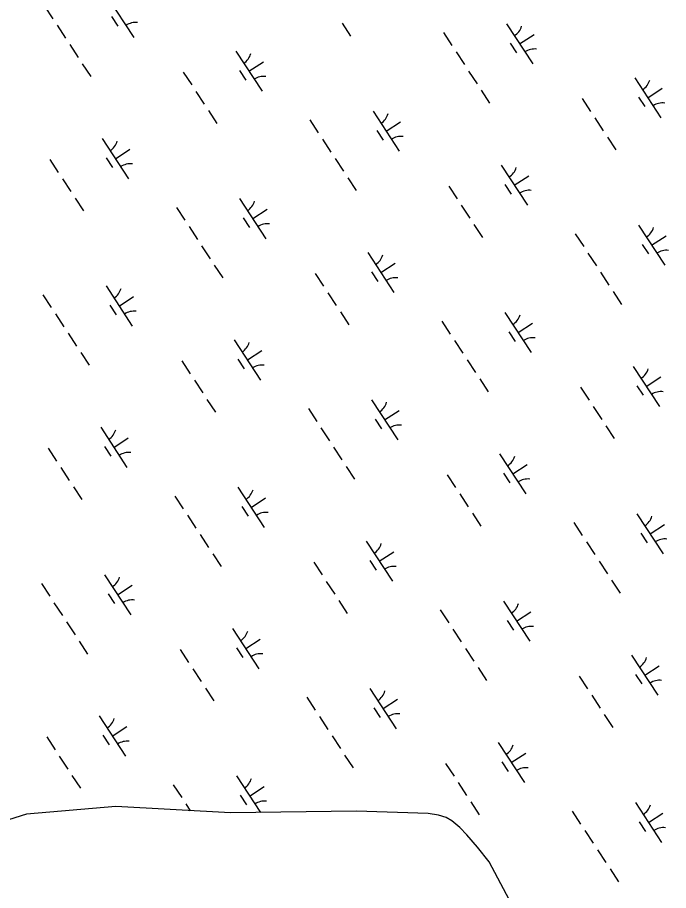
# Model space of a CAD drawing. Extents: x 3945642 to 3966284, y 206476 to 228921.
# Drawn here: x 3954195 to 3954874, y 217128 to 218038 of the extents above; entities that cross this region are included whole.
import ezdxf

# ---------------------------------------------------------------- set-up
doc = ezdxf.new("R2010")
doc.units = 0
doc.layers.add('V-WETL-SWMP', color=7, linetype='Continuous')

msp = doc.modelspace()

# ---------------------------------------------------------------- linework, layer by layer
at = {"layer": 'V-WETL-SWMP'}
for p, q in [((3954289.41, 218059.37), (3954316.81, 218017.54)), ((3954223.61, 218050.24), (3954232.38, 218036.86)), ((3954293.36, 218039.25), (3954299.94, 218029.21)), ((3954236.76, 218030.17), (3954245.53, 218016.78)), ((3954533.74, 218032.3), (3954542.51, 218018.92)), ((3954705.2, 218031.75), (3954732.6, 217989.93)), ((3954639.41, 218022.63), (3954648.18, 218009.24)), ((3954718.9, 218010.84), (3954733.96, 218020.7)), ((3954709.16, 218011.63), (3954715.74, 218001.59)), ((3954249.92, 218010.09), (3954258.68, 217996.71)), ((3954422.99, 218003.14), (3954450.39, 217961.32)), ((3954652.56, 218002.55), (3954661.33, 217989.17)), ((3954436.69, 217982.23), (3954451.75, 217992.09)), ((3954263.07, 217990.02), (3954271.84, 217976.63)), ((3954426.95, 217983.02), (3954433.53, 217972.98)), ((3954368.3, 217981.3), (3954377.07, 217967.92)), ((3954665.71, 217982.47), (3954674.48, 217969.09)), ((3954838.79, 217975.52), (3954866.19, 217933.7)), ((3954381.45, 217961.23), (3954390.22, 217947.84)), ((3954678.87, 217962.4), (3954687.63, 217949.01)), ((3954852.49, 217954.61), (3954867.55, 217964.48)), ((3954784.1, 217953.69), (3954792.87, 217940.3)), ((3954842.75, 217955.4), (3954849.32, 217945.36)), ((3954394.6, 217941.15), (3954403.37, 217927.77)), ((3954566.07, 217940.6), (3954593.46, 217898.77)), ((3954500.27, 217931.47), (3954509.04, 217918.09)), ((3954579.76, 217919.69), (3954594.82, 217929.55)), ((3954797.25, 217933.61), (3954806.02, 217920.23)), ((3954570.02, 217920.48), (3954576.6, 217910.44)), ((3954283.85, 217911.99), (3954311.25, 217870.16)), ((3954513.42, 217911.4), (3954522.19, 217898.01)), ((3954810.4, 217913.53), (3954819.17, 217900.15)), ((3954297.55, 217891.08), (3954312.61, 217900.94)), ((3954229.16, 217890.15), (3954237.93, 217876.77)), ((3954287.81, 217891.87), (3954294.39, 217881.83)), ((3954526.57, 217891.32), (3954535.34, 217877.94)), ((3954699.65, 217884.37), (3954727.05, 217842.55)), ((3954242.31, 217870.08), (3954251.08, 217856.69)), ((3954539.73, 217871.25), (3954548.49, 217857.86)), ((3954713.35, 217863.46), (3954728.41, 217873.32)), ((3954644.96, 217862.53), (3954653.73, 217849.15)), ((3954703.61, 217864.25), (3954710.18, 217854.21)), ((3954255.46, 217850), (3954264.23, 217836.62)), ((3954426.93, 217849.45), (3954454.33, 217807.62)), ((3954361.13, 217840.32), (3954369.9, 217826.94)), ((3954440.63, 217828.54), (3954455.68, 217838.4)), ((3954658.11, 217842.46), (3954666.88, 217829.08)), ((3954430.88, 217829.33), (3954437.46, 217819.29)), ((3954374.28, 217820.25), (3954383.05, 217806.86)), ((3954671.26, 217822.38), (3954680.03, 217809)), ((3954842.72, 217821.83), (3954870.12, 217780.01)), ((3954776.93, 217812.71), (3954785.7, 217799.32)), ((3954856.42, 217800.92), (3954871.48, 217810.78)), ((3954846.68, 217801.71), (3954853.26, 217791.67)), ((3954387.44, 217800.17), (3954396.2, 217786.79)), ((3954560.51, 217793.22), (3954587.91, 217751.4)), ((3954790.08, 217792.63), (3954798.85, 217779.25)), ((3954400.59, 217780.1), (3954409.36, 217766.71)), ((3954574.21, 217772.31), (3954589.27, 217782.17)), ((3954505.82, 217771.38), (3954514.59, 217758)), ((3954564.47, 217773.1), (3954571.05, 217763.06)), ((3954803.23, 217772.56), (3954812, 217759.17)), ((3954287.79, 217758.3), (3954315.19, 217716.47)), ((3954221.99, 217749.17), (3954230.76, 217735.79)), ((3954301.49, 217737.38), (3954316.54, 217747.25)), ((3954518.97, 217751.31), (3954527.74, 217737.92)), ((3954816.39, 217752.48), (3954825.15, 217739.1)), ((3954291.75, 217738.17), (3954298.32, 217728.14)), ((3954235.15, 217729.1), (3954243.91, 217715.71)), ((3954532.12, 217731.23), (3954540.89, 217717.85)), ((3954703.59, 217730.68), (3954730.99, 217688.86)), ((3954637.79, 217721.56), (3954646.56, 217708.17)), ((3954717.29, 217709.77), (3954732.34, 217719.63)), ((3954707.54, 217710.56), (3954714.12, 217700.52)), ((3954248.3, 217709.02), (3954257.07, 217695.64)), ((3954421.37, 217702.07), (3954448.77, 217660.25)), ((3954650.94, 217701.48), (3954659.71, 217688.1)), ((3954261.45, 217688.94), (3954270.22, 217675.56)), ((3954435.07, 217681.16), (3954450.13, 217691.02)), ((3954366.68, 217680.23), (3954375.45, 217666.85)), ((3954425.33, 217681.95), (3954431.91, 217671.91)), ((3954664.1, 217681.4), (3954672.86, 217668.02)), ((3954837.17, 217674.45), (3954864.57, 217632.63)), ((3954379.83, 217660.16), (3954388.6, 217646.77)), ((3954677.25, 217661.33), (3954686.01, 217647.94)), ((3954850.87, 217653.54), (3954865.93, 217663.41)), ((3954782.48, 217652.62), (3954791.25, 217639.23)), ((3954841.13, 217654.33), (3954847.71, 217644.29)), ((3954392.98, 217640.08), (3954401.75, 217626.7)), ((3954564.45, 217639.53), (3954591.85, 217597.7)), ((3954498.65, 217630.4), (3954507.42, 217617.02)), ((3954578.15, 217618.62), (3954593.2, 217628.48)), ((3954795.63, 217632.54), (3954804.4, 217619.16)), ((3954568.4, 217619.41), (3954574.98, 217609.37)), ((3954282.23, 217610.92), (3954309.63, 217569.09)), ((3954511.8, 217610.33), (3954520.57, 217596.94)), ((3954808.78, 217612.46), (3954817.55, 217599.08)), ((3954295.93, 217590.01), (3954310.99, 217599.87)), ((3954227.54, 217589.08), (3954236.31, 217575.7)), ((3954286.19, 217590.8), (3954292.77, 217580.76)), ((3954524.96, 217590.25), (3954533.72, 217576.87)), ((3954698.03, 217583.3), (3954725.43, 217541.48)), ((3954240.69, 217569.01), (3954249.46, 217555.62)), ((3954538.11, 217570.18), (3954546.88, 217556.79)), ((3954711.73, 217562.39), (3954726.79, 217572.25)), ((3954643.34, 217561.46), (3954652.11, 217548.08)), ((3954701.99, 217563.18), (3954708.57, 217553.14)), ((3954253.85, 217548.93), (3954262.61, 217535.55)), ((3954425.31, 217548.38), (3954452.71, 217506.55)), ((3954359.51, 217539.25), (3954368.28, 217525.87)), ((3954439.01, 217527.46), (3954454.06, 217537.33)), ((3954656.49, 217541.39), (3954665.26, 217528)), ((3954429.27, 217528.26), (3954435.84, 217518.22)), ((3954372.67, 217519.18), (3954381.43, 217505.79)), ((3954669.64, 217521.31), (3954678.41, 217507.93)), ((3954841.11, 217520.76), (3954868.51, 217478.94)), ((3954775.31, 217511.64), (3954784.08, 217498.25)), ((3954854.81, 217499.85), (3954869.86, 217509.71)), ((3954845.06, 217500.64), (3954851.64, 217490.6)), ((3954385.82, 217499.1), (3954394.59, 217485.72)), ((3954558.89, 217492.15), (3954586.29, 217450.33)), ((3954788.46, 217491.56), (3954797.23, 217478.18)), ((3954398.97, 217479.03), (3954407.74, 217465.64)), ((3954572.59, 217471.24), (3954587.65, 217481.1)), ((3954504.2, 217470.31), (3954512.97, 217456.93)), ((3954562.85, 217472.03), (3954569.43, 217461.99)), ((3954801.62, 217471.48), (3954810.38, 217458.1)), ((3954286.17, 217457.23), (3954313.57, 217415.4)), ((3954220.38, 217448.1), (3954229.14, 217434.72)), ((3954299.87, 217436.31), (3954314.93, 217446.18)), ((3954517.35, 217450.24), (3954526.12, 217436.85)), ((3954814.77, 217451.41), (3954823.54, 217438.03)), ((3954290.13, 217437.1), (3954296.7, 217427.07)), ((3954233.53, 217428.03), (3954242.3, 217414.64)), ((3954530.51, 217430.16), (3954539.27, 217416.78)), ((3954701.97, 217429.61), (3954729.37, 217387.78)), ((3954636.17, 217420.48), (3954644.94, 217407.1)), ((3954715.67, 217408.7), (3954730.72, 217418.56)), ((3954705.93, 217409.49), (3954712.5, 217399.45)), ((3954246.68, 217407.95), (3954255.45, 217394.57)), ((3954419.76, 217401), (3954447.15, 217359.17)), ((3954649.33, 217400.41), (3954658.09, 217387.03)), ((3954259.83, 217387.87), (3954268.6, 217374.49)), ((3954433.45, 217380.09), (3954448.51, 217389.95)), ((3954365.06, 217379.16), (3954373.83, 217365.78)), ((3954423.71, 217380.88), (3954430.29, 217370.84)), ((3954662.48, 217380.33), (3954671.24, 217366.95)), ((3954835.55, 217373.38), (3954862.95, 217331.56)), ((3954378.21, 217359.09), (3954386.98, 217345.7)), ((3954675.63, 217360.26), (3954684.4, 217346.87)), ((3954849.25, 217352.47), (3954864.31, 217362.33)), ((3954780.86, 217351.55), (3954789.63, 217338.16)), ((3954839.51, 217353.26), (3954846.09, 217343.22)), ((3954391.37, 217339.01), (3954400.13, 217325.63)), ((3954562.83, 217338.46), (3954590.23, 217296.63)), ((3954497.03, 217329.33), (3954505.8, 217315.95)), ((3954576.53, 217317.55), (3954591.58, 217327.41)), ((3954794.01, 217331.47), (3954802.78, 217318.09)), ((3954566.79, 217318.34), (3954573.36, 217308.3)), ((3954280.62, 217309.85), (3954308.02, 217268.02)), ((3954510.19, 217309.26), (3954518.95, 217295.87)), ((3954807.16, 217311.39), (3954815.93, 217298.01)), ((3954294.32, 217288.94), (3954309.37, 217298.8)), ((3954225.92, 217288.01), (3954234.69, 217274.63)), ((3954284.57, 217289.73), (3954291.15, 217279.69)), ((3954523.34, 217289.18), (3954532.11, 217275.8)), ((3954696.41, 217282.23), (3954723.81, 217240.41)), ((3954239.08, 217267.93), (3954247.84, 217254.55)), ((3954536.49, 217269.11), (3954545.26, 217255.72)), ((3954710.11, 217261.32), (3954725.17, 217271.18)), ((3954641.72, 217260.39), (3954650.49, 217247.01)), ((3954700.37, 217262.11), (3954706.95, 217252.07)), ((3954252.23, 217247.86), (3954261, 217234.48)), ((3954423.69, 217247.31), (3954448.67, 217209.18)), ((3954357.9, 217238.18), (3954366.66, 217224.8)), ((3954654.87, 217240.32), (3954663.64, 217226.93)), ((3954437.39, 217226.39), (3954452.45, 217236.26)), ((3954427.65, 217227.18), (3954434.22, 217217.15)), ((3954668.03, 217220.24), (3954676.79, 217206.86)), ((3954839.49, 217219.69), (3954866.89, 217177.87)), ((3954297.96, 217215.4), (3954204.78, 217207.43)), ((3954417.5, 217208.79), (3954297.96, 217215.4)), ((3954371.05, 217218.11), (3954375.63, 217211.11)), ((3954548.95, 217210.42), (3954417.5, 217208.79)), ((3954623.71, 217208.29), (3954548.95, 217210.42)), ((3954773.69, 217210.57), (3954782.46, 217197.18)), ((3954204.78, 217207.43), (3954186.17, 217201.69)), ((3954634.15, 217206.29), (3954623.71, 217208.29)), ((3954642.14, 217203.99), (3954634.15, 217206.29)), ((3954648.19, 217200.43), (3954642.14, 217203.99)), ((3954656.57, 217193.44), (3954648.19, 217200.43)), ((3954853.19, 217198.78), (3954868.24, 217208.64)), ((3954663.98, 217185.92), (3954656.57, 217193.44)), ((3954843.45, 217199.57), (3954850.02, 217189.53)), ((3954674.88, 217173.04), (3954663.98, 217185.92)), ((3954786.85, 217190.49), (3954795.61, 217177.11)), ((3954687.15, 217157.91), (3954674.88, 217173.04)), ((3954800, 217170.41), (3954808.77, 217157.03)), ((3954776.62, 216988.83), (3954687.15, 217157.91)), ((3954813.15, 217150.34), (3954821.92, 217136.95))]:
    msp.add_line(p, q, dxfattribs=at)
for centre, start, end in [((3954318.44, 218015.48), 82.45745, 124.00111), ((3954703.97, 218034.07), 302.45745, 344.00111), ((3954734.24, 217987.86), 82.45745, 124.00111), ((3954421.75, 218005.46), 302.45745, 344.00111), ((3954452.03, 217959.25), 82.45745, 124.00111), ((3954837.55, 217977.85), 302.45745, 344.00111), ((3954867.82, 217931.64), 82.45745, 124.00111), ((3954564.83, 217942.92), 302.45745, 344.00111), ((3954595.1, 217896.71), 82.45745, 124.00111), ((3954282.61, 217914.31), 302.45745, 344.00111), ((3954312.89, 217868.1), 82.45745, 124.00111), ((3954698.41, 217886.7), 302.45745, 344.00111), ((3954728.69, 217840.49), 82.45745, 124.00111), ((3954425.69, 217851.77), 302.45745, 344.00111), ((3954455.96, 217805.56), 82.45745, 124.00111), ((3954841.49, 217824.15), 302.45745, 344.00111), ((3954871.76, 217777.94), 82.45745, 124.00111), ((3954559.27, 217795.54), 302.45745, 344.00111), ((3954589.55, 217749.33), 82.45745, 124.00111), ((3954286.55, 217760.62), 302.45745, 344.00111), ((3954316.82, 217714.41), 82.45745, 124.00111), ((3954702.35, 217733), 302.45745, 344.00111), ((3954732.62, 217686.79), 82.45745, 124.00111), ((3954420.14, 217704.39), 302.45745, 344.00111), ((3954450.41, 217658.18), 82.45745, 124.00111), ((3954835.93, 217676.78), 302.45745, 344.00111), ((3954866.21, 217630.57), 82.45745, 124.00111), ((3954563.21, 217641.85), 302.45745, 344.00111), ((3954593.48, 217595.64), 82.45745, 124.00111), ((3954281, 217613.24), 302.45745, 344.00111), ((3954311.27, 217567.03), 82.45745, 124.00111), ((3954696.79, 217585.62), 302.45745, 344.00111), ((3954727.07, 217539.41), 82.45745, 124.00111), ((3954424.07, 217550.7), 302.45745, 344.00111), ((3954454.34, 217504.49), 82.45745, 124.00111), ((3954839.87, 217523.08), 302.45745, 344.00111), ((3954870.14, 217476.87), 82.45745, 124.00111), ((3954557.66, 217494.47), 302.45745, 344.00111), ((3954587.93, 217448.26), 82.45745, 124.00111), ((3954284.93, 217459.55), 302.45745, 344.00111), ((3954315.2, 217413.34), 82.45745, 124.00111), ((3954700.73, 217431.93), 302.45745, 344.00111), ((3954731, 217385.72), 82.45745, 124.00111), ((3954418.52, 217403.32), 302.45745, 344.00111), ((3954448.79, 217357.11), 82.45745, 124.00111), ((3954834.32, 217375.71), 302.45745, 344.00111), ((3954864.59, 217329.5), 82.45745, 124.00111), ((3954561.59, 217340.78), 302.45745, 344.00111), ((3954591.86, 217294.57), 82.45745, 124.00111), ((3954279.38, 217312.17), 302.45745, 344.00111), ((3954309.65, 217265.96), 82.45745, 124.00111), ((3954695.18, 217284.55), 302.45745, 344.00111), ((3954725.45, 217238.34), 82.45745, 124.00111), ((3954422.45, 217249.63), 302.45745, 344.00111), ((3954452.72, 217203.42), 82.45745, 124.00111), ((3954838.25, 217222.01), 302.45745, 344.00111), ((3954868.52, 217175.8), 82.45745, 124.00111)]:
    msp.add_arc(centre, 17.62, start, end, dxfattribs=at)

doc.saveas('drawing.dxf')
